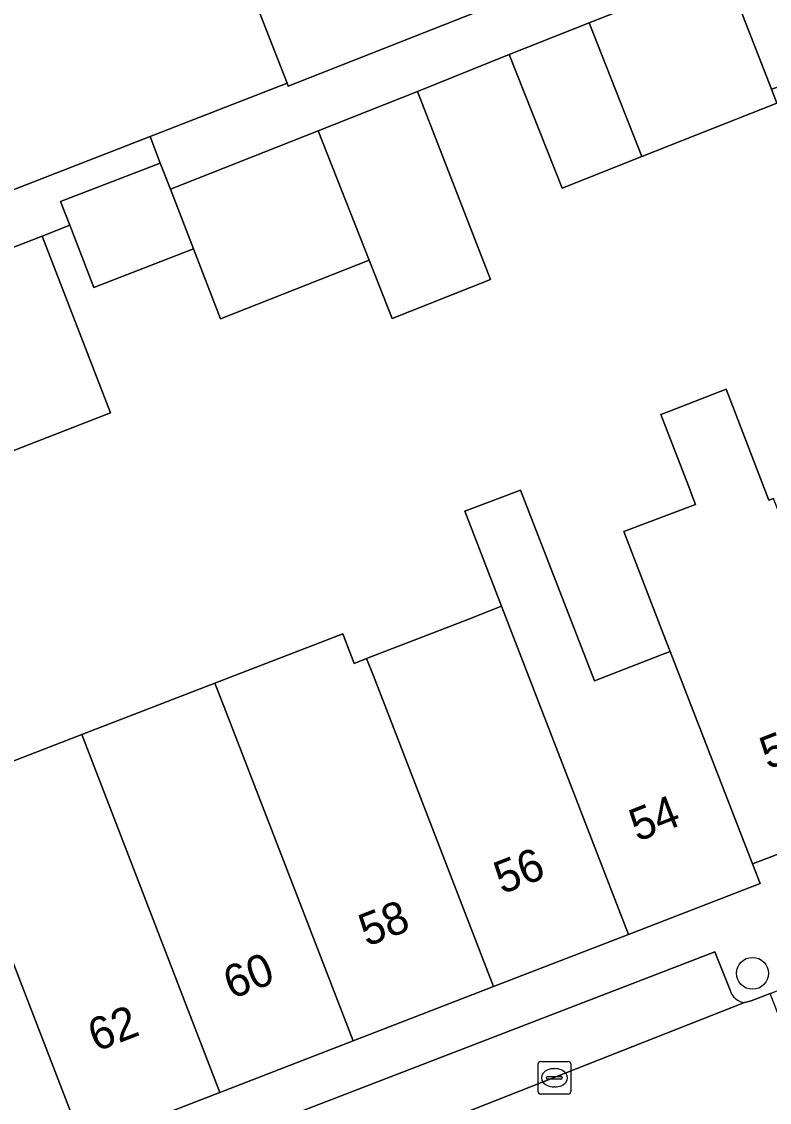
# Model space of a CAD drawing. Extents: x 161692 to 162379, y 380760 to 381678.
# Drawn here: x 161912.83 to 161935.76, y 381149.93 to 381183.08 of the extents above; entities that cross this region are included whole.
import ezdxf

# ---------------------------------------------------------------- set-up
doc = ezdxf.new("R2010")
doc.units = 0
for name, color, linetype in [('IMGEO_Boom', 7, 'Continuous'), ('IMGEO_Erf', 7, 'Continuous'), ('IMGEO_Kolk', 7, 'Continuous'), ('IMGEO_Pand', 7, 'Continuous'), ('IMGEO_Pand_nummerreeks', 7, 'Continuous'), ('IMGEO_Parkeervlak_open', 7, 'Continuous'), ('IMGEO_Rijbaan_lokaal_open', 7, 'Continuous'), ('IMGEO_Voetpad_open', 7, 'Continuous')]:
    doc.layers.add(name, color=color, linetype=linetype)

msp = doc.modelspace()

# ---------------------------------------------------------------- linework, layer by layer
at = {"layer": 'IMGEO_Boom'}
msp.add_circle((161935.246, 381153.888), 0.489, dxfattribs=at)
at = {"layer": 'IMGEO_Erf'}
for points in [[(161938.661, 381186.377), (161940.041, 381182.878), (161940.212, 381182.446), (161935.824, 381181.005), (161935.991, 381180.581), (161931.85, 381178.939), (161929.404, 381177.97), (161927.781, 381182.066), (161924.975, 381180.932), (161927.21, 381175.167), (161924.191, 381173.976), (161923.487, 381175.76), (161918.93, 381173.963), (161918.1, 381176.11), (161915.041, 381174.928), (161914.305, 381176.833), (161913.463, 381176.501), (161915.559, 381171.074), (161911.474, 381169.496)], [(161886.039, 381167.594), (161916.769, 381179.551), (161920.97, 381181.186), (161919.579, 381184.775)], [(161912.225, 381160.266), (161914.674, 381161.212), (161918.758, 381162.789), (161922.678, 381164.303), (161923.029, 381163.395), (161923.411, 381163.543), (161926.461, 381164.723), (161927.263, 381165.033), (161927.552, 381165.145), (161926.424, 381168.067), (161928.132, 381168.709), (161930.398, 381162.861), (161932.055, 381163.502), (161932.48, 381163.666), (161932.723, 381163.76), (161932.52, 381164.283), (161931.297, 381167.437), (161933.497, 381168.272), (161933.396, 381168.535), (161933.28, 381168.836), (161932.437, 381171.028), (161932.681, 381171.122), (161934.436, 381171.8), (161935.751, 381168.401), (161935.894, 381168.456)]]:
    msp.add_lwpolyline(points, dxfattribs=at)
msp.add_lwpolyline([(161930.233, 381183.038), (161927.781, 381182.066), (161929.404, 381177.97), (161931.85, 381178.939)], close=True, dxfattribs=at)
at = {"layer": 'IMGEO_Kolk'}
for p, q in [((161928.67, 381150.258), (161928.67, 381151.11)), ((161928.745, 381151.184), (161929.597, 381151.184)), ((161929.158, 381150.964), (161929.183, 381150.964)), ((161929.671, 381151.11), (161929.671, 381150.258)), ((161928.929, 381150.678), (161928.929, 381150.69)), ((161929.367, 381150.641), (161928.969, 381150.641)), ((161928.972, 381150.727), (161929.37, 381150.727)), ((161929.413, 381150.69), (161929.413, 381150.678)), ((161929.181, 381150.404), (161929.156, 381150.404)), ((161929.597, 381150.184), (161928.745, 381150.184))]:
    msp.add_line(p, q, dxfattribs=at)
for points in [[(161928.67, 381150.258), (161928.67, 381151.11)], [(161928.745, 381151.184), (161929.597, 381151.184)], [(161929.671, 381151.11), (161929.671, 381150.258)], [(161929.597, 381150.184), (161928.745, 381150.184)]]:
    msp.add_lwpolyline(points, dxfattribs=at)
for centre, radius, start, end in [((161928.747, 381151.108), 0.0765, 91.552, 178.448), ((161928.747, 381151.108), 0.0765, 91.552, 178.448), ((161929.595, 381151.108), 0.0765, 1.552, 88.448), ((161929.595, 381151.108), 0.0765, 1.552, 88.448), ((161928.969, 381150.687), 0.0403, 85.8775, 175.7526), ((161928.966, 381150.677), 0.0366, 178.938, 274.7102), ((161929.37, 381150.684), 0.043, 264.8664, 352.4533), ((161929.374, 381150.689), 0.0386, 1.7309, 96.639), ((161928.747, 381150.26), 0.0765, 181.552, 268.448), ((161928.747, 381150.26), 0.0765, 181.552, 268.448), ((161929.595, 381150.26), 0.0765, 271.552, 358.448), ((161929.595, 381150.26), 0.0765, 271.552, 358.448)]:
    msp.add_arc(centre, radius, start, end, dxfattribs=at)
for centre, major_axis, ratio, start_param, end_param in [((161929.157, 381150.684), (-0.387, 0.002), 0.722429, 4.712389, 7.853982), ((161929.182, 381150.684), (-0.39, 0.002), 0.717154, 1.570796, 4.712389)]:
    msp.add_ellipse(centre, major_axis=major_axis, ratio=ratio, start_param=start_param, end_param=end_param, dxfattribs=at)
at = {"layer": 'IMGEO_Pand'}
for points in [[(161926.437, 381187.106), (161926.327, 381187.39), (161919.579, 381184.775), (161920.97, 381181.186), (161921.004, 381181.098), (161927.736, 381183.754)], [(161938.661, 381186.377), (161934.396, 381184.687), (161935.824, 381181.005), (161940.212, 381182.446), (161940.041, 381182.878)], [(161934.396, 381184.687), (161930.233, 381183.038), (161931.85, 381178.939), (161935.991, 381180.581), (161935.824, 381181.005)], [(161924.975, 381180.932), (161921.922, 381179.727), (161923.487, 381175.76), (161924.191, 381173.976), (161927.21, 381175.167)], [(161921.922, 381179.727), (161917.393, 381177.94), (161918.1, 381176.11), (161918.93, 381173.963), (161923.487, 381175.76)], [(161917.393, 381177.94), (161917.085, 381178.738), (161914.025, 381177.556), (161914.305, 381176.833), (161915.041, 381174.928), (161918.1, 381176.11)], [(161913.463, 381176.501), (161909.378, 381174.923), (161909.428, 381174.795), (161911.474, 381169.496), (161915.559, 381171.074)], [(161935.894, 381168.456), (161935.751, 381168.401), (161934.436, 381171.8), (161932.681, 381171.122), (161932.437, 381171.028), (161933.28, 381168.836), (161933.396, 381168.535), (161933.497, 381168.272), (161931.297, 381167.437), (161932.52, 381164.283), (161932.723, 381163.76), (161935.249, 381157.244), (161935.495, 381157.339), (161936.185, 381157.606), (161937.765, 381158.217), (161939.308, 381158.814), (161939.588, 381158.922)], [(161932.723, 381163.76), (161932.48, 381163.666), (161932.055, 381163.502), (161930.398, 381162.861), (161928.132, 381168.709), (161926.424, 381168.067), (161927.552, 381165.145), (161931.439, 381155.081), (161935.481, 381156.644), (161935.249, 381157.244)], [(161927.552, 381165.145), (161927.263, 381165.033), (161926.461, 381164.723), (161923.411, 381163.543), (161923.618, 381163.009), (161927.299, 381153.48), (161931.439, 381155.081)], [(161923.411, 381163.543), (161923.029, 381163.395), (161922.678, 381164.303), (161918.758, 381162.789), (161919.103, 381161.897), (161922.997, 381151.816), (161927.299, 381153.48), (161923.618, 381163.009)], [(161914.674, 381161.212), (161912.225, 381160.266), (161911.285, 381162.697), (161909.551, 381162.027), (161914.726, 381148.618), (161918.913, 381150.237), (161916.157, 381157.372)], [(161914.674, 381161.212), (161916.157, 381157.372), (161918.913, 381150.237), (161922.997, 381151.816), (161919.103, 381161.897), (161918.758, 381162.789)], [(161909.551, 381162.027), (161907.334, 381161.171), (161908.262, 381158.762), (161908.093, 381158.698), (161907.863, 381158.611), (161906.233, 381157.993), (161906.602, 381157.017), (161907.51, 381154.621), (161910.252, 381147.53), (161914.14, 381149.033), (161914.356, 381148.475), (161914.726, 381148.618)]]:
    msp.add_lwpolyline(points, close=True, dxfattribs=at)
at = {"layer": 'IMGEO_Parkeervlak_open'}
for points in [[(161934.558, 381153.37), (161934.09, 381154.552), (161914.06, 381146.828), (161914.489, 381145.735)], [(161914.335, 381144.949), (161924.339, 381148.789), (161934.999, 381152.99)]]:
    msp.add_lwpolyline(points, dxfattribs=at)
msp.add_arc((161935.052, 381153.498), 0.51, 194.4865, 264.012, dxfattribs=at)
at = {"layer": 'IMGEO_Rijbaan_lokaal_open'}
msp.add_lwpolyline([(161935.2, 381149.114), (161936.959, 381149.8), (161937.101, 381149.855), (161935.791, 381153.271), (161935.204, 381153.046), (161934.999, 381152.99), (161924.339, 381148.789), (161914.335, 381144.949), (161914.196, 381144.872), (161913.359, 381144.579)], dxfattribs=at)
at = {"layer": 'IMGEO_Voetpad_open'}
for points in [[(161927.736, 381183.754), (161921.004, 381181.098), (161920.97, 381181.186), (161916.769, 381179.551), (161917.085, 381178.738), (161917.393, 381177.94), (161921.922, 381179.727), (161924.975, 381180.932), (161927.781, 381182.066), (161930.233, 381183.038), (161934.396, 381184.687)], [(161909.378, 381174.923), (161913.463, 381176.501), (161914.305, 381176.833), (161914.025, 381177.556), (161917.085, 381178.738), (161916.769, 381179.551), (161886.039, 381167.594)], [(161936.185, 381157.606), (161935.495, 381157.339), (161935.249, 381157.244), (161935.481, 381156.644), (161931.439, 381155.081), (161927.299, 381153.48), (161922.997, 381151.816), (161918.913, 381150.237), (161914.726, 381148.618)], [(161914.489, 381145.735), (161914.06, 381146.828), (161934.09, 381154.552), (161934.558, 381153.37)], [(161934.999, 381152.99), (161935.204, 381153.046), (161935.791, 381153.271), (161936.189, 381153.424)]]:
    msp.add_lwpolyline(points, dxfattribs=at)
msp.add_arc((161935.052, 381153.498), 0.51, 194.4865, 264.012, dxfattribs=at)

# ---------------------------------------------------------------- texts
at = {"layer": 'IMGEO_Pand_nummerreeks'}
for s, rotation, p in [('52', 21.1479, (161935.718, 381160.128)), ('54', 21.2109, (161931.714, 381157.914)), ('56', 21.2109, (161927.565, 381156.304)), ('58', 21.2109, (161923.419, 381154.696)), ('60', 21.2131, (161919.27, 381153.085)), ('62', 21.2131, (161915.116, 381151.472))]:
    msp.add_text(s, height=1, rotation=rotation, dxfattribs=at).set_placement(p)

doc.saveas('drawing.dxf')
